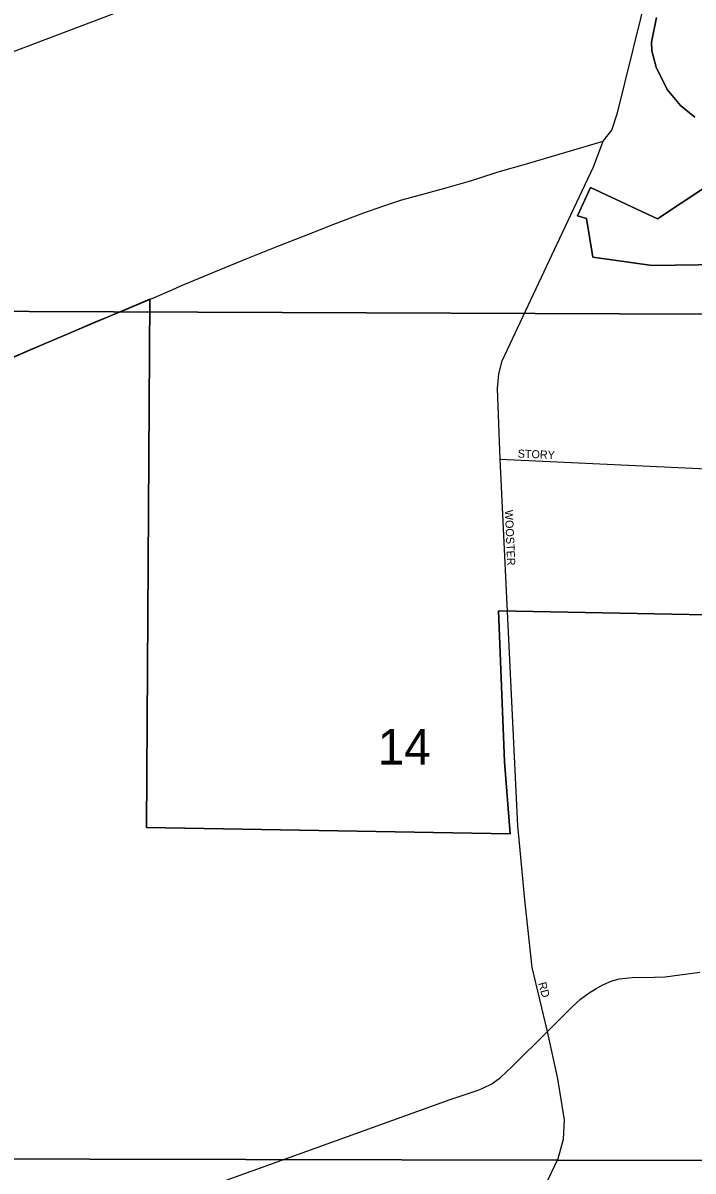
# Model space of a CAD drawing. Extents: x 2010165 to 2382125, y 1060529 to 1407316.
# Drawn here: x 2146337 to 2150491, y 1256857 to 1263972 of the extents above; entities that cross this region are included whole.
import ezdxf

# ---------------------------------------------------------------- set-up
doc = ezdxf.new("R2010")
doc.units = 0
for name, color, linetype in [('GM_X_City_Street', 7, 'Continuous'), ('GM_X_City_Street_Text', 7, 'Continuous'), ('GM_X_Corporation', 7, 'Continuous'), ('GM_X_Section', 7, 'Continuous'), ('GM_X_Section_Text', 7, 'Continuous'), ('GM_X_State_Route', 7, 'Continuous'), ('GM_X_US_Route', 7, 'Continuous')]:
    doc.layers.add(name, color=color, linetype=linetype)

msp = doc.modelspace()

# ---------------------------------------------------------------- linework, layer by layer
at = {"layer": 'GM_X_City_Street'}
for points in [[(2146062.8, 1263714), (2147386.7, 1264216.6), (2147598.8, 1264297.6), (2147648.4, 1264316)], [(2149340.9, 1260325.5), (2149295.6, 1261268.1), (2149278.4, 1261707), (2149286.4, 1261798.2), (2149308.2, 1261878.9), (2149666.1, 1262638.4), (2149874.4, 1263080.6), (2149934.7, 1263238.9)], [(2149295.6, 1261268.1), (2150930.1, 1261192.7), (2151571.9, 1261152), (2151750.6, 1261147), (2151761.7, 1261146.7)], [(2149412.7, 1258912), (2149404.7, 1258996.6), (2149340.9, 1260325.5)], [(2149589.8, 1257721.8), (2149494.1, 1258117.8), (2149447.8, 1258538.8), (2149412.7, 1258912)], [(2149400.3, 1256305.9), (2149399.9, 1256319.4), (2149424.4, 1256446.5), (2149529.1, 1256671.6), (2149656.2, 1256935.3), (2149687.4, 1257053.9), (2149694.1, 1257173.8), (2149653.9, 1257428), (2149589.8, 1257721.8)]]:
    msp.add_lwpolyline(points, dxfattribs=at)
at = {"layer": 'GM_X_Corporation'}
for points in [[(2150502.4, 1263388.8), (2150412.9, 1263461.1), (2150330.9, 1263559.7), (2150262.2, 1263698.7), (2150236.2, 1263798.4), (2150233.2, 1263852.5), (2150264.2, 1264005.5)], [(2150264.2, 1264005.5), (2150233.2, 1263852.5), (2150236.2, 1263798.4), (2150262.2, 1263698.7), (2150330.9, 1263559.7), (2150412.9, 1263461.1), (2150502.4, 1263388.8)], [(2150954.5, 1262479.6), (2150237.9, 1262469.2), (2149870.6, 1262520), (2149829.9, 1262759.7), (2149775.5, 1262776.7), (2149856.2, 1262952.7), (2150270.4, 1262758.6), (2150851.6, 1263143.2)], [(2150851.6, 1263143.2), (2150270.4, 1262758.6), (2149856.2, 1262952.7), (2149775.5, 1262776.7), (2149829.9, 1262759.7), (2149870.6, 1262520), (2150237.9, 1262469.2), (2150954.5, 1262479.6)], [(2145991.2, 1261778), (2146460.5, 1261980), (2147124.8, 1262259.5), (2147104, 1258985.8), (2149357.2, 1258946.9), (2149322.2, 1259392.9), (2149284.5, 1260328.4), (2151758, 1260282.3)], [(2151758, 1260282.3), (2149284.5, 1260328.4), (2149322.2, 1259392.9), (2149357.2, 1258946.9), (2147104, 1258985.8), (2147124.8, 1262259.5), (2146460.5, 1261980), (2145991.2, 1261778)]]:
    msp.add_lwpolyline(points, dxfattribs=at)
at = {"layer": 'GM_X_Section'}
for points in [[(2145906.7, 1267530.9), (2151655.6, 1267516.1), (2151603.4, 1262163.9), (2145850.1, 1262185.4)], [(2151603.4, 1262163.9), (2151585.7, 1256921.2), (2145783.4, 1256933.3), (2145850.1, 1262185.4)], [(2145783.4, 1256933.3), (2151585.7, 1256921.2), (2151537.5, 1251558.4), (2145755.1, 1251562.6)]]:
    msp.add_lwpolyline(points, close=True, dxfattribs=at)
at = {"layer": 'GM_X_State_Route'}
for points in [[(2148097.3, 1256980.7), (2148986, 1257300.9), (2149153.1, 1257356), (2149184.6, 1257368.6), (2149243, 1257397), (2149298.2, 1257436.4), (2149370.7, 1257505.8), (2149589.8, 1257721.8), (2149742.8, 1257875.2), (2149794.6, 1257923.2), (2149847.2, 1257961.8), (2149891.5, 1257989.1), (2149935.7, 1258013.6), (2149982.8, 1258034.3), (2150032.9, 1258049.5), (2150114.7, 1258057.4), (2150252, 1258058.7), (2150317.8, 1258061.6), (2150364.9, 1258066.3), (2150533.1, 1258090.7)], [(2147367, 1256717.5), (2148097.3, 1256980.7)]]:
    msp.add_lwpolyline(points, dxfattribs=at)
at = {"layer": 'GM_X_US_Route'}
for points in [[(2149934.7, 1263238.9), (2149987.9, 1263308.7), (2150023.3, 1263415.1), (2150265.4, 1264393.4), (2150440.9, 1265305.8), (2150481.4, 1265482.6), (2150482, 1265485.1)], [(2149117.1, 1262996.3), (2149162.7, 1263010.7), (2149283.5, 1263048.9), (2149459.6, 1263099.6), (2149934.7, 1263238.9)], [(2147266.5, 1262320.6), (2147315.9, 1262342.1), (2147486, 1262412.9), (2147732.2, 1262514), (2147918.3, 1262588.9), (2148102.4, 1262661.7), (2148264.5, 1262724.4), (2148444.7, 1262793.2), (2148574.7, 1262839.8), (2148686.8, 1262876.3), (2148817, 1262910.9), (2148953.1, 1262947.4), (2149097.3, 1262990.1), (2149117.1, 1262996.3)], [(2146088.9, 1261820.7), (2146181.3, 1261860.9), (2146383.4, 1261947.8), (2146601.5, 1262038.8), (2146785.6, 1262119.7), (2146955.7, 1262188.5), (2147157.8, 1262273.4), (2147263.2, 1262319.2), (2147266.5, 1262320.6)]]:
    msp.add_lwpolyline(points, dxfattribs=at)

# ---------------------------------------------------------------- texts
at = {"layer": 'GM_X_City_Street_Text'}
for s, rotation, p in [('STORY', 357.50715, (2149403.5, 1261279.3)), ('WOOSTER', 272.56247, (2149324.5, 1260953.5)), ('RD', 285.51785, (2149530.9, 1258020.8))]:
    msp.add_text(s, height=50, rotation=rotation, dxfattribs=at).set_placement(p)
at = {"layer": 'GM_X_Section_Text'}
msp.add_text('14', height=221, rotation=0.00001, dxfattribs=at).set_placement((2148536.3, 1259375.5))

doc.saveas('drawing.dxf')
